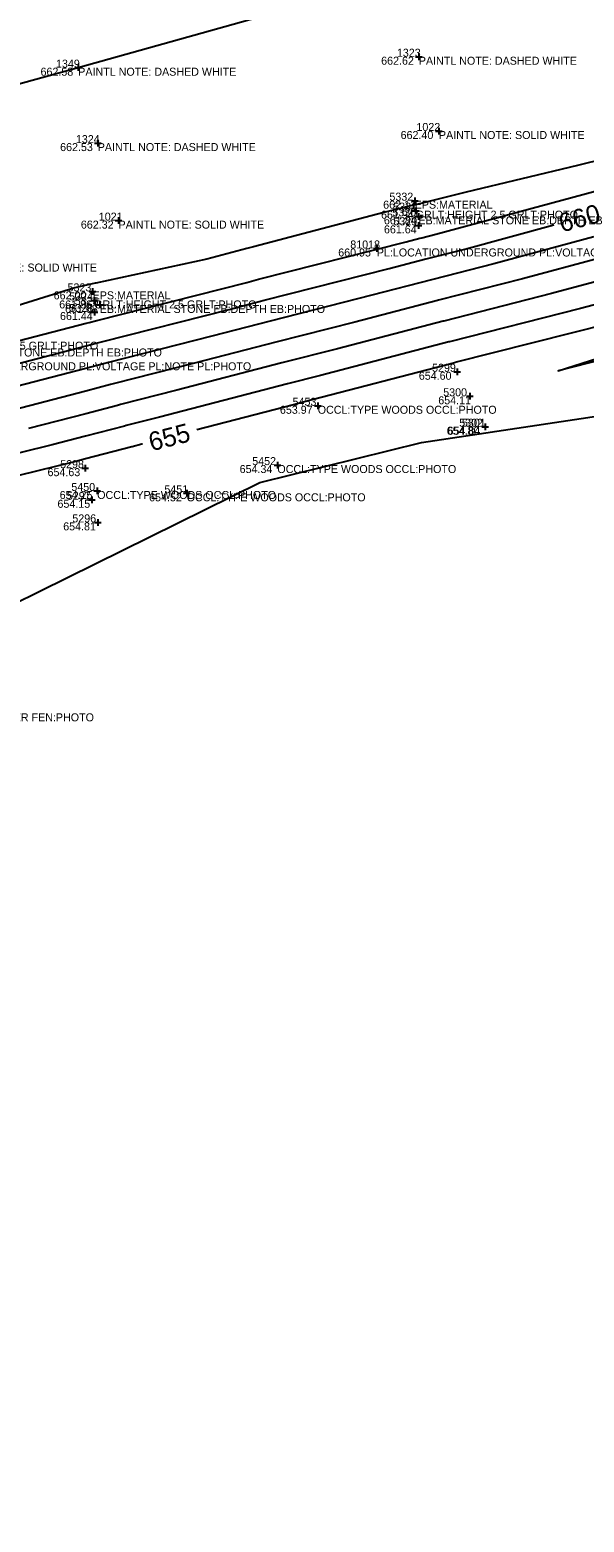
# Model space of a CAD drawing. Extents: x 2129350 to 2137777, y 657588 to 659885.
# Drawn here: x 2130673 to 2130756.2, y 657775 to 657998.8 of the extents above; entities that cross this region are included whole.
import ezdxf

# ---------------------------------------------------------------- set-up
doc = ezdxf.new("R2010")
doc.units = 0
for name, color, linetype in [('DT_X_Contour_Major', 7, 'Continuous'), ('DT_X_Contour_Minor', 7, 'Continuous'), ('DT_X_TIN_Hull', 7, 'Continuous'), ('PV_X_COP', 7, 'Continuous'), ('SV_X_Shot_Marker', 7, 'Continuous'), ('SV_X_Text_Comment', 7, 'Continuous'), ('SV_X_Text_Elevation', 7, 'Continuous'), ('SV_X_Text_Name', 7, 'Continuous')]:
    doc.layers.add(name, color=color, linetype=linetype)

msp = doc.modelspace()

# ---------------------------------------------------------------- linework, layer by layer
at = {"layer": 'DT_X_Contour_Major'}
for points in [[(2130654.81, 657944.59), (2130657.26, 657945.23), (2130662.23, 657946.45), (2130681.48, 657951.44), (2130682.99, 657951.84), (2130683.97, 657952.09), (2130702.95, 657956.9), (2130708.19, 657958.27), (2130726.92, 657963.03), (2130732.42, 657964.46), (2130732.66, 657964.52), (2130732.66, 657964.52), (2130738.27, 657965.95), (2130751.64, 657969.56)], [(2130794.77, 657964.26), (2130785.2, 657961.23), (2130761.96, 657955.34), (2130761.01, 657955.08), (2130759.97, 657954.8), (2130736.79, 657948.91), (2130736.79, 657948.91), (2130736.77, 657948.9), (2130714.05, 657942.97), (2130712.58, 657942.6), (2130698.08, 657938.82)], [(2130689.95, 657936.7), (2130689.83, 657936.67), (2130688.39, 657936.3), (2130688.31, 657936.28), (2130681.36, 657934.46), (2130679.91, 657934.09), (2130657.07, 657928.49), (2130655.69, 657928.13), (2130634.6, 657922.96), (2130633.37, 657922.72), (2130610.3, 657917.02), (2130609.52, 657916.86), (2130592.87, 657912.73)]]:
    msp.add_lwpolyline(points, dxfattribs=at)
at = {"layer": 'DT_X_Contour_Minor'}
for points in [[(2130767.95, 657981.63), (2130755.19, 657978.48), (2130738.46, 657974.46), (2130730.9, 657972.6), (2130730.82, 657972.61), (2130730.71, 657972.58), (2130726.11, 657971.42), (2130706.57, 657966.26), (2130705.59, 657966.02), (2130699.59, 657964.42), (2130682.91, 657960.85), (2130682.81, 657960.83), (2130679.77, 657960.12), (2130658.56, 657953.55)], [(2130658.7, 657948.92), (2130681.5, 657954.83), (2130681.93, 657954.95), (2130683.08, 657955.25), (2130705.58, 657960.95), (2130707.32, 657961.41), (2130729.5, 657967.04), (2130731.55, 657967.57), (2130731.84, 657967.64), (2130731.84, 657967.64), (2130733.93, 657968.18), (2130755.98, 657974.12), (2130775.96, 657979.52)], [(2130757.66, 657967.78), (2130742.61, 657963.72), (2130733.49, 657961.4), (2130733.49, 657961.4), (2130733.29, 657961.35), (2130724.35, 657959.01), (2130709.07, 657955.14), (2130700.33, 657952.86), (2130684.85, 657948.93), (2130684.06, 657948.72), (2130681.45, 657948.04), (2130665.77, 657943.97)], [(2130758.49, 657964.6), (2130746.95, 657961.49), (2130734.31, 657958.28), (2130734.31, 657958.28), (2130734.16, 657958.24), (2130721.77, 657955), (2130709.95, 657952), (2130697.71, 657948.81), (2130685.73, 657945.77), (2130685.12, 657945.61), (2130681.43, 657944.65), (2130669.3, 657941.5)], [(2130759.33, 657961.43), (2130751.29, 657959.26), (2130735.14, 657955.15), (2130735.14, 657955.15), (2130735.03, 657955.13), (2130719.2, 657950.99), (2130710.82, 657948.87), (2130695.08, 657944.76), (2130686.62, 657942.61), (2130686.18, 657942.5), (2130681.41, 657941.25), (2130672.84, 657939.03)], [(2130760.17, 657958.25), (2130755.63, 657957.03), (2130735.96, 657952.03), (2130735.96, 657952.03), (2130735.9, 657952.01), (2130716.62, 657946.98), (2130711.7, 657945.73), (2130692.46, 657940.71), (2130687.5, 657939.46), (2130687.25, 657939.39), (2130681.38, 657937.86), (2130676.37, 657936.56), (2130657.11, 657931.83)], [(2130761.68, 657950.09), (2130752.27, 657947.69), (2130762.93, 657951.06)]]:
    msp.add_lwpolyline(points, dxfattribs=at)
at = {"layer": 'DT_X_TIN_Hull'}
msp.add_lwpolyline([(2130063.53, 657775), (2130087.48, 657781.86), (2130111.51, 657788.74), (2130184.72, 657793.16), (2130224.7, 657784.14), (2130227.31, 657786.04), (2130260.53, 657795.45), (2130300.78, 657808.51), (2130376.54, 657844.16), (2130411.67, 657845.04), (2130416.24, 657846.18), (2130500.88, 657865.38), (2130572.37, 657881.8), (2130602.46, 657888.27), (2130637.43, 657896.31), (2130707.51, 657930.94), (2130731.78, 657936.94), (2130795.64, 657946.55)], dxfattribs=at)
at = {"layer": 'PV_X_COP'}
msp.add_lwpolyline([(2130053.42, 657820.25), (2130101.43, 657834.24), (2130149.82, 657847.48), (2130197.82, 657860.36), (2130245.91, 657874.04), (2130294.49, 657887.16), (2130342.81, 657900.65), (2130391.01, 657913.42), (2130438.97, 657926.55), (2130486.95, 657939.82), (2130535.36, 657953.68), (2130583.74, 657966.83), (2130631.76, 657979.83), (2130680.29, 657993.15), (2130728.05, 658006.58), (2130776.44, 658019.66)], dxfattribs=at)
at = {"layer": 'SV_X_Shot_Marker'}
for p, q in [((2130679.79, 657993.15), (2130680.79, 657993.15)), ((2130680.29, 657993.65), (2130680.29, 657992.65)), ((2130680.29, 657993.15), (2130680.29, 657993.15)), ((2130730.88, 657994.79), (2130731.88, 657994.79)), ((2130731.38, 657995.29), (2130731.38, 657994.29)), ((2130731.38, 657994.79), (2130731.38, 657994.79)), ((2130683.21, 657982.33), (2130683.21, 657981.33)), ((2130733.9, 657983.65), (2130734.9, 657983.65)), ((2130734.4, 657984.15), (2130734.4, 657983.15)), ((2130734.4, 657983.65), (2130734.4, 657983.65)), ((2130682.71, 657981.83), (2130683.71, 657981.83)), ((2130683.21, 657981.83), (2130683.21, 657981.83)), ((2130730.26, 657973.2), (2130731.26, 657973.2)), ((2130730.76, 657973.7), (2130730.76, 657972.7)), ((2130730.76, 657973.2), (2130730.76, 657973.2)), ((2130730.41, 657971.7), (2130731.41, 657971.7)), ((2130730.82, 657970.85), (2130731.82, 657970.85)), ((2130730.91, 657972.2), (2130730.91, 657971.2)), ((2130730.91, 657971.7), (2130730.91, 657971.7)), ((2130731.32, 657971.35), (2130731.32, 657970.35)), ((2130731.32, 657970.85), (2130731.32, 657970.85)), ((2130685.83, 657970.21), (2130686.83, 657970.21)), ((2130686.33, 657970.71), (2130686.33, 657969.71)), ((2130686.33, 657970.21), (2130686.33, 657970.21)), ((2130730.85, 657969.5), (2130731.85, 657969.5)), ((2130731.35, 657970), (2130731.35, 657969)), ((2130731.35, 657969.5), (2130731.35, 657969.5)), ((2130725.08, 657966.53), (2130725.08, 657965.53)), ((2130724.58, 657966.03), (2130725.58, 657966.03)), ((2130725.08, 657966.03), (2130725.08, 657966.03)), ((2130681.95, 657959.59), (2130682.95, 657959.59)), ((2130682.45, 657960.09), (2130682.45, 657959.09)), ((2130682.45, 657959.59), (2130682.45, 657959.59)), ((2130682.19, 657958.24), (2130683.19, 657958.24)), ((2130682.69, 657958.74), (2130682.69, 657957.74)), ((2130682.69, 657958.24), (2130682.69, 657958.24)), ((2130683.02, 657957.56), (2130684.02, 657957.56)), ((2130683.52, 657958.06), (2130683.52, 657957.06)), ((2130683.52, 657957.56), (2130683.52, 657957.56)), ((2130682.23, 657956.5), (2130683.23, 657956.5)), ((2130682.73, 657957), (2130682.73, 657956)), ((2130682.73, 657956.5), (2130682.73, 657956.5)), ((2130736.65, 657947.54), (2130737.65, 657947.54)), ((2130737.15, 657948.04), (2130737.15, 657947.04)), ((2130737.15, 657947.54), (2130737.15, 657947.54)), ((2130739.05, 657944.36), (2130739.05, 657943.36)), ((2130715.72, 657942.44), (2130716.72, 657942.44)), ((2130716.22, 657942.94), (2130716.22, 657941.94)), ((2130716.22, 657942.44), (2130716.22, 657942.44)), ((2130738.55, 657943.86), (2130739.55, 657943.86)), ((2130739.05, 657943.86), (2130739.05, 657943.86)), ((2130741.32, 657939.8), (2130741.32, 657938.8)), ((2130741.33, 657939.79), (2130741.33, 657938.79)), ((2130740.82, 657939.3), (2130741.82, 657939.3)), ((2130740.83, 657939.29), (2130741.83, 657939.29)), ((2130741.32, 657939.3), (2130741.32, 657939.3)), ((2130741.33, 657939.29), (2130741.33, 657939.29)), ((2130680.85, 657933.08), (2130681.85, 657933.08)), ((2130681.35, 657933.58), (2130681.35, 657932.58)), ((2130681.35, 657933.08), (2130681.35, 657933.08)), ((2130709.66, 657933.54), (2130710.66, 657933.54)), ((2130710.16, 657934.04), (2130710.16, 657933.04)), ((2130710.16, 657933.54), (2130710.16, 657933.54)), ((2130681.85, 657928.34), (2130682.85, 657928.34)), ((2130682.35, 657928.84), (2130682.35, 657927.84)), ((2130682.35, 657928.34), (2130682.35, 657928.34)), ((2130682.63, 657929.66), (2130683.63, 657929.66)), ((2130683.13, 657930.16), (2130683.13, 657929.16)), ((2130683.13, 657929.66), (2130683.13, 657929.66)), ((2130696.06, 657929.31), (2130697.06, 657929.31)), ((2130696.56, 657929.81), (2130696.56, 657928.81)), ((2130696.56, 657929.31), (2130696.56, 657929.31)), ((2130682.75, 657924.95), (2130683.75, 657924.95)), ((2130683.25, 657925.45), (2130683.25, 657924.45)), ((2130683.25, 657924.95), (2130683.25, 657924.95))]:
    msp.add_line(p, q, dxfattribs=at)

# ---------------------------------------------------------------- texts
at = {"layer": 'DT_X_Contour_Major'}
for s, rotation, p in [('660', 15.1018, (2130752.83, 657968.42)), ('655', 14.6268, (2130691.27, 657935.59))]:
    msp.add_text(s, height=2.8, rotation=rotation, dxfattribs=at).set_placement(p)
at = {"layer": 'SV_X_Text_Comment'}
for s, p in [('PAINTL NOTE: DASHED WHITE', (2130680.29, 657991.94)), ('PAINTL NOTE: DASHED WHITE', (2130731.38, 657993.59)), ('PAINTL NOTE: SOLID WHITE', (2130734.4, 657982.45)), ('PAINTL NOTE: DASHED WHITE', (2130683.21, 657980.64)), ('EPS:MATERIAL', (2130730.76, 657972)), ('GRLT:HEIGHT 2.5 GRLT:PHOTO', (2130730.91, 657970.5)), ('EB:MATERIAL STONE EB:DEPTH EB:PHOTO', (2130731.32, 657969.65)), ('PAINTL NOTE: SOLID WHITE', (2130686.33, 657969.01)), ('PL:LOCATION UNDERGROUND PL:VOLTAGE PL:NOTE PL:PHOTO', (2130725.08, 657964.83)), ('PAINTL NOTE: SOLID WHITE', (2130661.25, 657962.57)), ('EPS:MATERIAL', (2130682.45, 657958.4)), ('GRLT:HEIGHT 2.5 GRLT:PHOTO', (2130682.69, 657957.04)), ('EB:MATERIAL STONE EB:DEPTH EB:PHOTO', (2130683.52, 657956.36)), ('GRLT:HEIGHT 2.5 GRLT:PHOTO', (2130658.94, 657950.85)), ('EB:MATERIAL STONE EB:DEPTH EB:PHOTO', (2130659.05, 657949.83)), ('PL:LOCATION UNDERGROUND PL:VOLTAGE PL:NOTE PL:PHOTO', (2130656.04, 657947.76)), ('OCCL:TYPE WOODS OCCL:PHOTO', (2130716.22, 657941.24)), ('OCCL:TYPE WOODS OCCL:PHOTO', (2130710.16, 657932.35)), ('OCCL:TYPE WOODS OCCL:PHOTO', (2130683.13, 657928.46)), ('OCCL:TYPE WOODS OCCL:PHOTO', (2130696.56, 657928.11)), ('FEN:TYPE TYPE CL FEN:HEIGHT FEN:OWNER FEN:PHOTO', (2130637.44, 657895.11))]:
    msp.add_text(s, height=1.2, dxfattribs=at).set_placement(p)
at = {"layer": 'SV_X_Text_Elevation'}
for s, p in [('662.58', (2130674.63, 657991.94)), ('662.62', (2130725.73, 657993.59)), ('662.40', (2130728.65, 657982.45)), ('662.53', (2130677.57, 657980.64)), ('662.11', (2130726.03, 657972)), ('661.94', (2130725.71, 657970.5)), ('661.84', (2130726.14, 657969.65)), ('662.32', (2130680.68, 657969.01)), ('661.64', (2130726.15, 657968.3)), ('660.95', (2130719.29, 657964.83)), ('662.00', (2130676.6, 657958.4)), ('661.86', (2130677.43, 657957.04)), ('661.68', (2130678.31, 657956.36)), ('661.44', (2130677.55, 657955.3)), ('654.60', (2130731.38, 657946.34)), ('654.11', (2130734.3, 657942.66)), ('653.97', (2130710.54, 657941.24)), ('654.80', (2130735.57, 657938.1)), ('654.84', (2130735.69, 657938.09)), ('654.63', (2130675.68, 657931.88)), ('654.34', (2130704.5, 657932.35)), ('654.15', (2130677.17, 657927.14)), ('654.25', (2130677.5, 657928.46)), ('654.52', (2130690.92, 657928.11)), ('654.81', (2130678.03, 657923.75))]:
    msp.add_text(s, height=1.2, dxfattribs=at).set_placement(p)
at = {"layer": 'SV_X_Text_Name'}
for s, p in [('1323', (2130728.09, 657994.79)), ('1349', (2130676.95, 657993.15)), ('1022', (2130731.02, 657983.65)), ('1324', (2130679.93, 657981.83)), ('5332', (2130726.97, 657973.2)), ('1021', (2130683.37, 657970.21)), ('5330', (2130727.41, 657970.85)), ('5331', (2130727.53, 657971.7)), ('5329', (2130727.57, 657969.5)), ('81018', (2130721.1, 657966.03)), ('5323', (2130678.68, 657959.59)), ('5324', (2130678.93, 657958.24)), ('5328', (2130678.95, 657956.5)), ('5325', (2130679.75, 657957.56)), ('5299', (2130733.37, 657947.54)), ('5300', (2130735.04, 657943.86)), ('5453', (2130712.44, 657942.44)), ('5302', (2130737.44, 657939.29)), ('5301', (2130737.85, 657939.3)), ('5298', (2130677.57, 657933.08)), ('5452', (2130706.39, 657933.54)), ('5450', (2130679.25, 657929.66)), ('5451', (2130693.21, 657929.31)), ('5297', (2130678.58, 657928.34)), ('5296', (2130679.4, 657924.95))]:
    msp.add_text(s, height=1.2, dxfattribs=at).set_placement(p)

doc.saveas('drawing.dxf')
